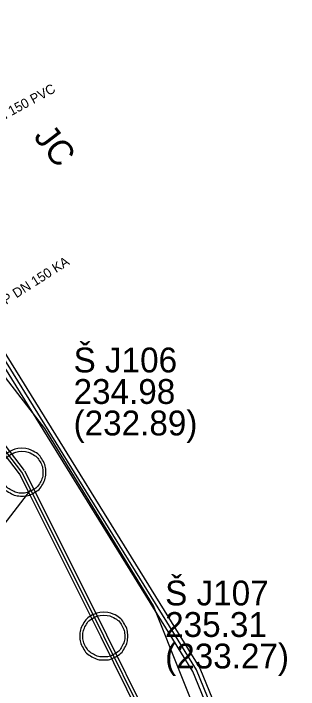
# Model space of a CAD drawing. Extents: x -592202 to -587539, y -1167222 to -1162672.
# Drawn here: x -589432.6 to -589417.7, y -1165119.1 to -1165083.7 of the extents above; entities that cross this region are included whole.
import ezdxf

# ---------------------------------------------------------------- set-up
doc = ezdxf.new("R2010")
doc.units = 0
for name, color, linetype in [('K Označení stoky', 7, 'Continuous'), ('K Označení šachty', 7, 'Continuous'), ('K Popis přípojky', 7, 'Continuous'), ('K Přípojka', 7, 'Continuous'), ('K Stoka', 7, 'Continuous'), ('K Stoka - okraje', 7, 'Continuous'), ('K Šachta', 7, 'Continuous'), ('VP Řad', 7, 'Continuous')]:
    doc.layers.add(name, color=color, linetype=linetype)

msp = doc.modelspace()

# ---------------------------------------------------------------- linework, layer by layer
at = {"layer": 'K Přípojka'}
msp.add_line((-589433.72, -1165111.272), (-589431.697, -1165108.649), dxfattribs=at)
at = {"layer": 'K Stoka'}
for points in [[(-589417.888, -1165130.7), (-589423.038, -1165118.073), (-589434.768, -1165099.103), (-589443.521, -1165088.085), (-589454.894, -1165075.875), (-589466.06, -1165065.094), (-589476.272, -1165056.339), (-589494.167, -1165044.427), (-589543.743, -1165019.056)], [(-589432.16, -1165107.72), (-589435.092, -1165103.894), (-589436.631, -1165101.886), (-589441.947, -1165094.949), (-589443.474, -1165092.957), (-589448.56, -1165086.32)], [(-589427.88, -1165116.3), (-589431.697, -1165108.649), (-589432.16, -1165107.72)], [(-589418.6, -1165135.02), (-589420.274, -1165131.642), (-589423.801, -1165124.528), (-589425.871, -1165120.353), (-589427.88, -1165116.3)]]:
    msp.add_lwpolyline(points, dxfattribs=at)
at = {"layer": 'K Stoka - okraje'}
for points in [[(-589543.652, -1165018.878), (-589494.066, -1165044.254), (-589476.151, -1165056.179), (-589465.925, -1165064.946), (-589454.751, -1165075.735), (-589443.369, -1165087.954), (-589434.604, -1165098.988), (-589422.859, -1165117.982), (-589417.703, -1165130.624)], [(-589418.073, -1165130.776), (-589423.217, -1165118.164), (-589423.217, -1165118.164), (-589434.932, -1165099.218), (-589443.673, -1165088.216), (-589455.037, -1165076.015), (-589466.195, -1165065.242), (-589476.393, -1165056.499), (-589494.268, -1165044.6), (-589543.834, -1165019.234)], [(-589432.279, -1165107.811), (-589435.211, -1165103.985), (-589435.211, -1165103.985), (-589436.75, -1165101.977), (-589442.066, -1165095.04), (-589443.593, -1165093.048), (-589448.679, -1165086.411)], [(-589448.441, -1165086.229), (-589443.355, -1165092.866), (-589441.828, -1165094.858), (-589434.973, -1165103.803), (-589432.041, -1165107.629)], [(-589428.014, -1165116.367), (-589431.831, -1165108.716), (-589431.831, -1165108.716), (-589432.294, -1165107.787)], [(-589432.026, -1165107.653), (-589431.563, -1165108.582), (-589427.746, -1165116.233)], [(-589427.746, -1165116.233), (-589425.737, -1165120.286), (-589423.667, -1165124.461), (-589420.14, -1165131.575), (-589418.466, -1165134.953)], [(-589418.734, -1165135.087), (-589420.408, -1165131.709), (-589420.408, -1165131.709), (-589426.005, -1165120.42), (-589428.014, -1165116.367)]]:
    msp.add_lwpolyline(points, dxfattribs=at)
at = {"layer": 'K Šachta'}
for points in [[(-589432.161, -1165106.47), (-589431.846, -1165106.47), (-589431.547, -1165106.631), (-589431.248, -1165106.792), (-589431.079, -1165107.093), (-589430.91, -1165107.394), (-589430.91, -1165107.721), (-589430.91, -1165108.046), (-589431.075, -1165108.343), (-589431.24, -1165108.64), (-589431.537, -1165108.805), (-589431.835, -1165108.97), (-589432.161, -1165108.97), (-589432.485, -1165108.97), (-589432.783, -1165108.805), (-589433.08, -1165108.64), (-589433.245, -1165108.343), (-589433.41, -1165108.046), (-589433.41, -1165107.721), (-589433.41, -1165107.394), (-589433.242, -1165107.093), (-589433.074, -1165106.792), (-589432.776, -1165106.631), (-589432.477, -1165106.47), (-589432.161, -1165106.47)], [(-589432.16, -1165106.626), (-589432.437, -1165106.626), (-589432.699, -1165106.767), (-589432.961, -1165106.908), (-589433.107, -1165107.171), (-589433.254, -1165107.433), (-589433.254, -1165107.72), (-589433.254, -1165108.004), (-589433.109, -1165108.264), (-589432.964, -1165108.524), (-589432.704, -1165108.669), (-589432.443, -1165108.814), (-589432.16, -1165108.814), (-589431.877, -1165108.814), (-589431.616, -1165108.669), (-589431.356, -1165108.524), (-589431.211, -1165108.264), (-589431.066, -1165108.004), (-589431.066, -1165107.72), (-589431.066, -1165107.433), (-589431.215, -1165107.171), (-589431.363, -1165106.908), (-589431.624, -1165106.767), (-589431.885, -1165106.626), (-589432.16, -1165106.626)], [(-589427.881, -1165115.05), (-589427.566, -1165115.05), (-589427.267, -1165115.211), (-589426.968, -1165115.372), (-589426.799, -1165115.673), (-589426.63, -1165115.974), (-589426.63, -1165116.301), (-589426.63, -1165116.626), (-589426.795, -1165116.923), (-589426.96, -1165117.22), (-589427.257, -1165117.385), (-589427.555, -1165117.55), (-589427.881, -1165117.55), (-589428.205, -1165117.55), (-589428.503, -1165117.385), (-589428.8, -1165117.22), (-589428.965, -1165116.923), (-589429.13, -1165116.626), (-589429.13, -1165116.301), (-589429.13, -1165115.974), (-589428.962, -1165115.673), (-589428.794, -1165115.372), (-589428.496, -1165115.211), (-589428.197, -1165115.05), (-589427.881, -1165115.05)], [(-589427.88, -1165115.206), (-589428.157, -1165115.206), (-589428.419, -1165115.347), (-589428.681, -1165115.488), (-589428.827, -1165115.751), (-589428.974, -1165116.013), (-589428.974, -1165116.3), (-589428.974, -1165116.584), (-589428.829, -1165116.844), (-589428.684, -1165117.104), (-589428.424, -1165117.249), (-589428.163, -1165117.394), (-589427.88, -1165117.394), (-589427.597, -1165117.394), (-589427.336, -1165117.249), (-589427.076, -1165117.104), (-589426.931, -1165116.844), (-589426.786, -1165116.584), (-589426.786, -1165116.3), (-589426.786, -1165116.013), (-589426.935, -1165115.751), (-589427.083, -1165115.488), (-589427.344, -1165115.347), (-589427.605, -1165115.206), (-589427.88, -1165115.206)]]:
    msp.add_open_spline(points, degree=3, dxfattribs=at)
at = {"layer": 'VP Řad'}
msp.add_lwpolyline([(-589417.878, -1165133.31), (-589425.275, -1165114.724), (-589430.97, -1165105.426), (-589447.669, -1165083.75), (-589465.308, -1165065.999), (-589477.858, -1165055.33), (-589490.3, -1165047.644), (-589508.047, -1165037.932), (-589512.531, -1165035.478), (-589524.957, -1165029.143), (-589526.955, -1165028.124), (-589534.908, -1165024.318), (-589539.15, -1165020.2), (-589539.953, -1165020.194)], dxfattribs=at)

# ---------------------------------------------------------------- texts
at = {"layer": 'K Označení stoky'}
msp.add_text('JC', height=1.3, rotation=307.4725, dxfattribs=at).set_placement((-589431.59, -1165090.163))
at = {"layer": 'K Označení šachty'}
for s, p in [('Š J106', (-589429.46, -1165102.495)), ('234.98', (-589429.46, -1165104.145)), ('(232.89)', (-589429.46, -1165105.795)), ('Š J107', (-589424.672, -1165114.696)), ('235.31', (-589424.672, -1165116.346)), ('(233.27)', (-589424.672, -1165117.996))]:
    msp.add_text(s, height=1.3, dxfattribs=at).set_placement(p)
at = {"layer": 'K Popis přípojky'}
for s, rotation, p in [('PRIP DN 150 PVC', 28.5259, (-589435.254, -1165090.454)), ('PRIP DN 150 KA', 32.5449, (-589433.921, -1165099.56))]:
    msp.add_text(s, height=0.5, rotation=rotation, dxfattribs=at).set_placement(p)

doc.saveas('drawing.dxf')
